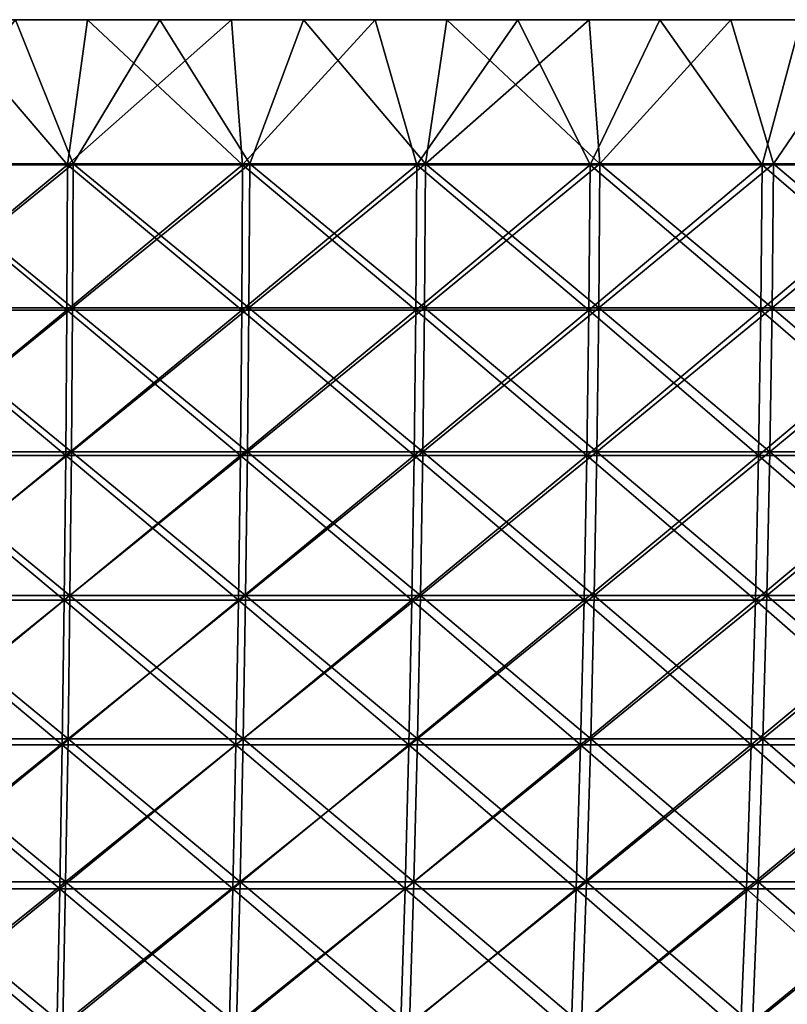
# Model space of a CAD drawing. Header units: millimetres. Extents: x -250 to 250, y 3898 to 4150.
# Tile 506 of 558: x 28 to 62, y 4107 to 4150. Entities that reach past the tile are written whole.
import ezdxf

# ---------------------------------------------------------------- set-up
doc = ezdxf.new("R2010")
doc.units = ezdxf.units.MM
doc.header["$LTSCALE"] = 5.599365
for name, color, linetype in [('1', 7, 'CONTINUOUS'), ('2', 7, 'CONTINUOUS'), ('3', 7, 'CONTINUOUS'), ('4', 7, 'CONTINUOUS'), ('5', 7, 'CONTINUOUS')]:
    doc.layers.add(name, color=color, linetype=linetype)

msp = doc.modelspace()

# ---------------------------------------------------------------- linework, layer by layer
at = {"layer": '1', "color": 251, "linetype": 'Continuous', "true_color": 0x504f50}
for points in [[(28.214, 4150, 248.403), (34.448, 4150, 247.615), (-28.214, 4150, 248.403), (28.214, 4150, 248.403)], [(-28.214, 4150, 248.403), (34.448, 4150, 247.615), (0, 4150, 248), (-28.214, 4150, 248.403)], [(0, 4150, 248), (34.448, 4150, 247.615), (6.283, 4150, 247.92), (0, 4150, 248)], [(6.283, 4150, 247.92), (34.448, 4150, 247.615), (12.561, 4150, 247.682), (6.283, 4150, 247.92)], [(12.561, 4150, 247.682), (34.448, 4150, 247.615), (18.832, 4150, 247.284), (12.561, 4150, 247.682)], [(34.448, 4150, -247.615), (28.214, 4150, -248.403), (12.561, 4150, -247.682), (34.448, 4150, -247.615)], [(18.831, 4150, -247.284), (34.448, 4150, -247.615), (12.561, 4150, -247.682), (18.831, 4150, -247.284)], [(25.089, 4150, -246.728), (34.448, 4150, -247.615), (18.831, 4150, -247.284), (25.089, 4150, -246.728)], [(34.448, 4150, 247.615), (40.659, 4150, 246.671), (18.832, 4150, 247.284), (34.448, 4150, 247.615)], [(18.832, 4150, 247.284), (40.659, 4150, 246.671), (25.09, 4150, 246.728), (18.832, 4150, 247.284)], [(40.659, 4150, -246.671), (34.448, 4150, -247.615), (25.089, 4150, -246.728), (40.659, 4150, -246.671)], [(31.332, 4150, -246.013), (40.659, 4150, -246.671), (25.089, 4150, -246.728), (31.332, 4150, -246.013)], [(25.09, 4150, 246.728), (40.659, 4150, 246.671), (31.332, 4150, 246.013), (25.09, 4150, 246.728)], [(40.659, 4150, 246.671), (46.845, 4150, 245.572), (31.332, 4150, 246.013), (40.659, 4150, 246.671)], [(31.332, 4150, 246.013), (46.845, 4150, 245.572), (37.554, 4150, 245.14), (31.332, 4150, 246.013)], [(46.845, 4150, -245.572), (40.659, 4150, -246.671), (31.332, 4150, -246.013), (46.845, 4150, -245.572)], [(37.554, 4150, -245.14), (46.845, 4150, -245.572), (31.332, 4150, -246.013), (37.554, 4150, -245.14)], [(46.845, 4150, 245.572), (53.002, 4150, 244.317), (37.554, 4150, 245.14), (46.845, 4150, 245.572)], [(37.554, 4150, 245.14), (53.002, 4150, 244.317), (43.753, 4150, 244.11), (37.554, 4150, 245.14)], [(53.002, 4150, -244.317), (46.845, 4150, -245.572), (37.554, 4150, -245.14), (53.002, 4150, -244.317)], [(43.752, 4150, -244.11), (53.002, 4150, -244.317), (37.554, 4150, -245.14), (43.752, 4150, -244.11)], [(49.922, 4150, -242.923), (53.002, 4150, -244.317), (43.752, 4150, -244.11), (49.922, 4150, -242.923)], [(53.002, 4150, 244.317), (59.125, 4150, 242.908), (43.753, 4150, 244.11), (53.002, 4150, 244.317)], [(43.753, 4150, 244.11), (59.125, 4150, 242.908), (49.923, 4150, 242.923), (43.753, 4150, 244.11)], [(59.125, 4150, -242.908), (53.002, 4150, -244.317), (49.922, 4150, -242.923), (59.125, 4150, -242.908)], [(56.06, 4150, -241.581), (59.125, 4150, -242.908), (49.922, 4150, -242.923), (56.06, 4150, -241.581)], [(49.923, 4150, 242.923), (59.125, 4150, 242.908), (56.06, 4150, 241.581), (49.923, 4150, 242.923)], [(59.125, 4150, 242.908), (65.21, 4150, 241.345), (56.06, 4150, 241.581), (59.125, 4150, 242.908)], [(56.06, 4150, 241.581), (65.21, 4150, 241.345), (62.162, 4150, 240.083), (56.06, 4150, 241.581)], [(65.21, 4150, -241.345), (59.125, 4150, -242.908), (56.06, 4150, -241.581), (65.21, 4150, -241.345)], [(62.162, 4150, -240.083), (65.21, 4150, -241.345), (56.06, 4150, -241.581), (62.162, 4150, -240.083)]]:
    msp.add_3dface(points, dxfattribs=at)
at = {"layer": '2', "color": 251, "linetype": 'Continuous', "true_color": 0x504f50}
for points in [[(28.214, 4150, -248.403), (30.713, 4143.772, -248.028), (23.06, 4143.772, -248.856), (28.214, 4150, -248.403)], [(28.214, 4150, -248.403), (34.448, 4150, -247.615), (30.713, 4143.772, -248.028), (28.214, 4150, -248.403)], [(34.448, 4150, -247.615), (38.336, 4143.772, -246.965), (30.713, 4143.772, -248.028), (34.448, 4150, -247.615)], [(34.448, 4150, -247.615), (40.659, 4150, -246.671), (38.336, 4143.772, -246.965), (34.448, 4150, -247.615)], [(40.659, 4150, -246.671), (45.923, 4143.772, -245.667), (38.336, 4143.772, -246.965), (40.659, 4150, -246.671)], [(40.659, 4150, -246.671), (46.845, 4150, -245.572), (45.923, 4143.772, -245.667), (40.659, 4150, -246.671)], [(46.845, 4150, -245.572), (53.002, 4150, -244.317), (45.923, 4143.772, -245.667), (46.845, 4150, -245.572)], [(53.002, 4150, -244.317), (53.467, 4143.772, -244.136), (45.923, 4143.772, -245.667), (53.002, 4150, -244.317)], [(53.002, 4150, -244.317), (59.125, 4150, -242.908), (53.467, 4143.772, -244.136), (53.002, 4150, -244.317)], [(59.125, 4150, -242.908), (60.96, 4143.772, -242.374), (53.467, 4143.772, -244.136), (59.125, 4150, -242.908)], [(59.125, 4150, -242.908), (65.21, 4150, -241.345), (60.96, 4143.772, -242.374), (59.125, 4150, -242.908)], [(65.21, 4150, -241.345), (68.395, 4143.772, -240.382), (60.96, 4143.772, -242.374), (65.21, 4150, -241.345)], [(30.684, 4137.541, -247.797), (23.038, 4137.541, -248.624), (30.713, 4143.772, -248.028), (30.684, 4137.541, -247.797)], [(30.713, 4143.772, -248.028), (23.038, 4137.541, -248.624), (23.06, 4143.772, -248.856), (30.713, 4143.772, -248.028)], [(38.3, 4137.541, -246.734), (30.684, 4137.541, -247.797), (38.336, 4143.772, -246.965), (38.3, 4137.541, -246.734)], [(38.336, 4143.772, -246.965), (30.684, 4137.541, -247.797), (30.713, 4143.772, -248.028), (38.336, 4143.772, -246.965)], [(45.88, 4137.541, -245.438), (38.3, 4137.541, -246.734), (45.923, 4143.772, -245.667), (45.88, 4137.541, -245.438)], [(45.923, 4143.772, -245.667), (38.3, 4137.541, -246.734), (38.336, 4143.772, -246.965), (45.923, 4143.772, -245.667)], [(53.417, 4137.541, -243.909), (45.88, 4137.541, -245.438), (53.467, 4143.772, -244.136), (53.417, 4137.541, -243.909)], [(53.467, 4143.772, -244.136), (45.88, 4137.541, -245.438), (45.923, 4143.772, -245.667), (53.467, 4143.772, -244.136)], [(60.903, 4137.541, -242.148), (53.417, 4137.541, -243.909), (60.96, 4143.772, -242.374), (60.903, 4137.541, -242.148)], [(60.96, 4143.772, -242.374), (53.417, 4137.541, -243.909), (53.467, 4143.772, -244.136), (60.96, 4143.772, -242.374)], [(68.331, 4137.541, -240.158), (60.903, 4137.541, -242.148), (68.395, 4143.772, -240.382), (68.331, 4137.541, -240.158)], [(68.395, 4143.772, -240.382), (60.903, 4137.541, -242.148), (60.96, 4143.772, -242.374), (68.395, 4143.772, -240.382)], [(30.636, 4131.318, -247.411), (23.003, 4131.318, -248.238), (30.684, 4137.541, -247.797), (30.636, 4131.318, -247.411)], [(30.684, 4137.541, -247.797), (23.003, 4131.318, -248.238), (23.038, 4137.541, -248.624), (30.684, 4137.541, -247.797)], [(38.241, 4131.318, -246.351), (30.636, 4131.318, -247.411), (38.3, 4137.541, -246.734), (38.241, 4131.318, -246.351)], [(38.3, 4137.541, -246.734), (30.636, 4131.318, -247.411), (30.684, 4137.541, -247.797), (38.3, 4137.541, -246.734)], [(45.809, 4131.318, -245.056), (38.241, 4131.318, -246.351), (45.88, 4137.541, -245.438), (45.809, 4131.318, -245.056)], [(45.88, 4137.541, -245.438), (38.241, 4131.318, -246.351), (38.3, 4137.541, -246.734), (45.88, 4137.541, -245.438)], [(53.334, 4131.318, -243.529), (45.809, 4131.318, -245.056), (53.417, 4137.541, -243.909), (53.334, 4131.318, -243.529)], [(53.417, 4137.541, -243.909), (45.809, 4131.318, -245.056), (45.88, 4137.541, -245.438), (53.417, 4137.541, -243.909)], [(60.808, 4131.318, -241.771), (53.334, 4131.318, -243.529), (60.903, 4137.541, -242.148), (60.808, 4131.318, -241.771)], [(60.903, 4137.541, -242.148), (53.334, 4131.318, -243.529), (53.417, 4137.541, -243.909), (60.903, 4137.541, -242.148)], [(68.224, 4131.318, -239.784), (60.808, 4131.318, -241.771), (68.331, 4137.541, -240.158), (68.224, 4131.318, -239.784)], [(68.331, 4137.541, -240.158), (60.808, 4131.318, -241.771), (60.903, 4137.541, -242.148), (68.331, 4137.541, -240.158)], [(30.569, 4125.107, -246.872), (22.952, 4125.107, -247.696), (30.636, 4131.318, -247.411), (30.569, 4125.107, -246.872)], [(30.636, 4131.318, -247.411), (22.952, 4125.107, -247.696), (23.003, 4131.318, -248.238), (30.636, 4131.318, -247.411)], [(38.157, 4125.107, -245.814), (30.569, 4125.107, -246.872), (38.241, 4131.318, -246.351), (38.157, 4125.107, -245.814)], [(38.241, 4131.318, -246.351), (30.569, 4125.107, -246.872), (30.636, 4131.318, -247.411), (38.241, 4131.318, -246.351)], [(45.709, 4125.107, -244.522), (38.157, 4125.107, -245.814), (45.809, 4131.318, -245.056), (45.709, 4125.107, -244.522)], [(45.809, 4131.318, -245.056), (38.157, 4125.107, -245.814), (38.241, 4131.318, -246.351), (45.809, 4131.318, -245.056)], [(53.217, 4125.107, -242.998), (45.709, 4125.107, -244.522), (53.334, 4131.318, -243.529), (53.217, 4125.107, -242.998)], [(53.334, 4131.318, -243.529), (45.709, 4125.107, -244.522), (45.809, 4131.318, -245.056), (53.334, 4131.318, -243.529)], [(60.675, 4125.107, -241.244), (53.217, 4125.107, -242.998), (60.808, 4131.318, -241.771), (60.675, 4125.107, -241.244)], [(60.808, 4131.318, -241.771), (53.217, 4125.107, -242.998), (53.334, 4131.318, -243.529), (60.808, 4131.318, -241.771)], [(68.076, 4125.107, -239.261), (60.675, 4125.107, -241.244), (68.224, 4131.318, -239.784), (68.076, 4125.107, -239.261)], [(68.224, 4131.318, -239.784), (60.675, 4125.107, -241.244), (60.808, 4131.318, -241.771), (68.224, 4131.318, -239.784)], [(30.484, 4118.911, -246.179), (22.888, 4118.911, -247.001), (30.569, 4125.107, -246.872), (30.484, 4118.911, -246.179)], [(30.569, 4125.107, -246.872), (22.888, 4118.911, -247.001), (22.952, 4125.107, -247.696), (30.569, 4125.107, -246.872)], [(38.05, 4118.911, -245.124), (30.484, 4118.911, -246.179), (38.157, 4125.107, -245.814), (38.05, 4118.911, -245.124)], [(38.157, 4125.107, -245.814), (30.484, 4118.911, -246.179), (30.569, 4125.107, -246.872), (38.157, 4125.107, -245.814)], [(45.581, 4118.911, -243.836), (38.05, 4118.911, -245.124), (45.709, 4125.107, -244.522), (45.581, 4118.911, -243.836)], [(45.709, 4125.107, -244.522), (38.05, 4118.911, -245.124), (38.157, 4125.107, -245.814), (45.709, 4125.107, -244.522)], [(53.068, 4118.911, -242.316), (45.581, 4118.911, -243.836), (53.217, 4125.107, -242.998), (53.068, 4118.911, -242.316)], [(53.217, 4125.107, -242.998), (45.581, 4118.911, -243.836), (45.709, 4125.107, -244.522), (53.217, 4125.107, -242.998)], [(60.505, 4118.911, -240.567), (53.068, 4118.911, -242.316), (60.675, 4125.107, -241.244), (60.505, 4118.911, -240.567)], [(60.675, 4125.107, -241.244), (53.068, 4118.911, -242.316), (53.217, 4125.107, -242.998), (60.675, 4125.107, -241.244)], [(67.885, 4118.911, -238.59), (60.505, 4118.911, -240.567), (68.076, 4125.107, -239.261), (67.885, 4118.911, -238.59)], [(68.076, 4125.107, -239.261), (60.505, 4118.911, -240.567), (60.675, 4125.107, -241.244), (68.076, 4125.107, -239.261)], [(30.379, 4112.734, -245.333), (22.809, 4112.734, -246.152), (30.484, 4118.911, -246.179), (30.379, 4112.734, -245.333)], [(30.484, 4118.911, -246.179), (22.809, 4112.734, -246.152), (22.888, 4118.911, -247.001), (30.484, 4118.911, -246.179)], [(37.919, 4112.734, -244.281), (30.379, 4112.734, -245.333), (38.05, 4118.911, -245.124), (37.919, 4112.734, -244.281)], [(38.05, 4118.911, -245.124), (30.379, 4112.734, -245.333), (30.484, 4118.911, -246.179), (38.05, 4118.911, -245.124)], [(45.424, 4112.734, -242.998), (37.919, 4112.734, -244.281), (45.581, 4118.911, -243.836), (45.424, 4112.734, -242.998)], [(45.581, 4118.911, -243.836), (37.919, 4112.734, -244.281), (38.05, 4118.911, -245.124), (45.581, 4118.911, -243.836)], [(52.886, 4112.734, -241.484), (45.424, 4112.734, -242.998), (53.068, 4118.911, -242.316), (52.886, 4112.734, -241.484)], [(53.068, 4118.911, -242.316), (45.424, 4112.734, -242.998), (45.581, 4118.911, -243.836), (53.068, 4118.911, -242.316)], [(60.297, 4112.734, -239.741), (52.886, 4112.734, -241.484), (60.505, 4118.911, -240.567), (60.297, 4112.734, -239.741)], [(60.505, 4118.911, -240.567), (52.886, 4112.734, -241.484), (53.068, 4118.911, -242.316), (60.505, 4118.911, -240.567)], [(67.651, 4112.734, -237.77), (60.297, 4112.734, -239.741), (67.885, 4118.911, -238.59), (67.651, 4112.734, -237.77)], [(67.885, 4118.911, -238.59), (60.297, 4112.734, -239.741), (60.505, 4118.911, -240.567), (67.885, 4118.911, -238.59)], [(30.255, 4106.581, -244.335), (22.717, 4106.581, -245.15), (30.379, 4112.734, -245.333), (30.255, 4106.581, -244.335)], [(30.379, 4112.734, -245.333), (22.717, 4106.581, -245.15), (22.809, 4112.734, -246.152), (30.379, 4112.734, -245.333)], [(37.765, 4106.581, -243.287), (30.255, 4106.581, -244.335), (37.919, 4112.734, -244.281), (37.765, 4106.581, -243.287)], [(37.919, 4112.734, -244.281), (30.255, 4106.581, -244.335), (30.379, 4112.734, -245.333), (37.919, 4112.734, -244.281)], [(45.239, 4106.581, -242.009), (37.765, 4106.581, -243.287), (45.424, 4112.734, -242.998), (45.239, 4106.581, -242.009)], [(45.424, 4112.734, -242.998), (37.765, 4106.581, -243.287), (37.919, 4112.734, -244.281), (45.424, 4112.734, -242.998)], [(52.67, 4106.581, -240.501), (45.239, 4106.581, -242.009), (52.886, 4112.734, -241.484), (52.67, 4106.581, -240.501)], [(52.886, 4112.734, -241.484), (45.239, 4106.581, -242.009), (45.424, 4112.734, -242.998), (52.886, 4112.734, -241.484)], [(60.052, 4106.581, -238.765), (52.67, 4106.581, -240.501), (60.297, 4112.734, -239.741), (60.052, 4106.581, -238.765)], [(60.297, 4112.734, -239.741), (52.67, 4106.581, -240.501), (52.886, 4112.734, -241.484), (60.297, 4112.734, -239.741)], [(67.376, 4106.581, -236.802), (60.052, 4106.581, -238.765), (67.651, 4112.734, -237.77), (67.376, 4106.581, -236.802)], [(67.651, 4112.734, -237.77), (60.052, 4106.581, -238.765), (60.297, 4112.734, -239.741), (67.651, 4112.734, -237.77)]]:
    msp.add_3dface(points, dxfattribs=at)
at = {"layer": '3', "color": 251, "linetype": 'Continuous', "true_color": 0x504f50}
for points in [[(28.214, 4150, 248.403), (23.06, 4143.772, 248.856), (30.713, 4143.772, 248.028), (28.214, 4150, 248.403)], [(34.448, 4150, 247.615), (28.214, 4150, 248.403), (30.713, 4143.772, 248.028), (34.448, 4150, 247.615)], [(34.448, 4150, 247.615), (30.713, 4143.772, 248.028), (38.336, 4143.772, 246.965), (34.448, 4150, 247.615)], [(40.659, 4150, 246.671), (34.448, 4150, 247.615), (38.336, 4143.772, 246.965), (40.659, 4150, 246.671)], [(40.659, 4150, 246.671), (38.336, 4143.772, 246.965), (45.923, 4143.772, 245.667), (40.659, 4150, 246.671)], [(46.845, 4150, 245.572), (40.659, 4150, 246.671), (45.923, 4143.772, 245.667), (46.845, 4150, 245.572)], [(46.845, 4150, 245.572), (45.923, 4143.772, 245.667), (53.467, 4143.772, 244.136), (46.845, 4150, 245.572)], [(53.002, 4150, 244.317), (46.845, 4150, 245.572), (53.467, 4143.772, 244.136), (53.002, 4150, 244.317)], [(59.125, 4150, 242.908), (53.002, 4150, 244.317), (53.467, 4143.772, 244.136), (59.125, 4150, 242.908)], [(59.125, 4150, 242.908), (53.467, 4143.772, 244.136), (60.96, 4143.772, 242.374), (59.125, 4150, 242.908)], [(65.21, 4150, 241.345), (59.125, 4150, 242.908), (60.96, 4143.772, 242.374), (65.21, 4150, 241.345)], [(65.21, 4150, 241.345), (60.96, 4143.772, 242.374), (68.395, 4143.772, 240.382), (65.21, 4150, 241.345)], [(23.038, 4137.541, 248.624), (30.684, 4137.541, 247.797), (23.06, 4143.772, 248.856), (23.038, 4137.541, 248.624)], [(23.06, 4143.772, 248.856), (30.684, 4137.541, 247.797), (30.713, 4143.772, 248.028), (23.06, 4143.772, 248.856)], [(30.684, 4137.541, 247.797), (38.3, 4137.541, 246.734), (30.713, 4143.772, 248.028), (30.684, 4137.541, 247.797)], [(30.713, 4143.772, 248.028), (38.3, 4137.541, 246.734), (38.336, 4143.772, 246.965), (30.713, 4143.772, 248.028)], [(38.3, 4137.541, 246.734), (45.88, 4137.541, 245.438), (38.336, 4143.772, 246.965), (38.3, 4137.541, 246.734)], [(38.336, 4143.772, 246.965), (45.88, 4137.541, 245.438), (45.923, 4143.772, 245.667), (38.336, 4143.772, 246.965)], [(45.88, 4137.541, 245.438), (53.417, 4137.541, 243.909), (45.923, 4143.772, 245.667), (45.88, 4137.541, 245.438)], [(45.923, 4143.772, 245.667), (53.417, 4137.541, 243.909), (53.467, 4143.772, 244.136), (45.923, 4143.772, 245.667)], [(53.417, 4137.541, 243.909), (60.903, 4137.541, 242.148), (53.467, 4143.772, 244.136), (53.417, 4137.541, 243.909)], [(53.467, 4143.772, 244.136), (60.903, 4137.541, 242.148), (60.96, 4143.772, 242.374), (53.467, 4143.772, 244.136)], [(60.903, 4137.541, 242.148), (68.331, 4137.541, 240.158), (60.96, 4143.772, 242.374), (60.903, 4137.541, 242.148)], [(60.96, 4143.772, 242.374), (68.331, 4137.541, 240.158), (68.395, 4143.772, 240.382), (60.96, 4143.772, 242.374)], [(23.003, 4131.318, 248.238), (30.636, 4131.318, 247.411), (23.038, 4137.541, 248.624), (23.003, 4131.318, 248.238)], [(23.038, 4137.541, 248.624), (30.636, 4131.318, 247.411), (30.684, 4137.541, 247.797), (23.038, 4137.541, 248.624)], [(30.636, 4131.318, 247.411), (38.241, 4131.318, 246.351), (30.684, 4137.541, 247.797), (30.636, 4131.318, 247.411)], [(30.684, 4137.541, 247.797), (38.241, 4131.318, 246.351), (38.3, 4137.541, 246.734), (30.684, 4137.541, 247.797)], [(38.241, 4131.318, 246.351), (45.809, 4131.318, 245.056), (38.3, 4137.541, 246.734), (38.241, 4131.318, 246.351)], [(38.3, 4137.541, 246.734), (45.809, 4131.318, 245.056), (45.88, 4137.541, 245.438), (38.3, 4137.541, 246.734)], [(45.809, 4131.318, 245.056), (53.334, 4131.318, 243.529), (45.88, 4137.541, 245.438), (45.809, 4131.318, 245.056)], [(45.88, 4137.541, 245.438), (53.334, 4131.318, 243.529), (53.417, 4137.541, 243.909), (45.88, 4137.541, 245.438)], [(53.334, 4131.318, 243.529), (60.808, 4131.318, 241.771), (53.417, 4137.541, 243.909), (53.334, 4131.318, 243.529)], [(53.417, 4137.541, 243.909), (60.808, 4131.318, 241.771), (60.903, 4137.541, 242.148), (53.417, 4137.541, 243.909)], [(60.808, 4131.318, 241.771), (68.224, 4131.318, 239.784), (60.903, 4137.541, 242.148), (60.808, 4131.318, 241.771)], [(60.903, 4137.541, 242.148), (68.224, 4131.318, 239.784), (68.331, 4137.541, 240.158), (60.903, 4137.541, 242.148)], [(22.952, 4125.107, 247.696), (30.569, 4125.107, 246.872), (23.003, 4131.318, 248.238), (22.952, 4125.107, 247.696)], [(23.003, 4131.318, 248.238), (30.569, 4125.107, 246.872), (30.636, 4131.318, 247.411), (23.003, 4131.318, 248.238)], [(30.569, 4125.107, 246.872), (38.157, 4125.107, 245.814), (30.636, 4131.318, 247.411), (30.569, 4125.107, 246.872)], [(30.636, 4131.318, 247.411), (38.157, 4125.107, 245.814), (38.241, 4131.318, 246.351), (30.636, 4131.318, 247.411)], [(38.157, 4125.107, 245.814), (45.709, 4125.107, 244.522), (38.241, 4131.318, 246.351), (38.157, 4125.107, 245.814)], [(38.241, 4131.318, 246.351), (45.709, 4125.107, 244.522), (45.809, 4131.318, 245.056), (38.241, 4131.318, 246.351)], [(45.709, 4125.107, 244.522), (53.217, 4125.107, 242.998), (45.809, 4131.318, 245.056), (45.709, 4125.107, 244.522)], [(45.809, 4131.318, 245.056), (53.217, 4125.107, 242.998), (53.334, 4131.318, 243.529), (45.809, 4131.318, 245.056)], [(53.217, 4125.107, 242.998), (60.675, 4125.107, 241.244), (53.334, 4131.318, 243.529), (53.217, 4125.107, 242.998)], [(53.334, 4131.318, 243.529), (60.675, 4125.107, 241.244), (60.808, 4131.318, 241.771), (53.334, 4131.318, 243.529)], [(60.675, 4125.107, 241.244), (68.076, 4125.107, 239.261), (60.808, 4131.318, 241.771), (60.675, 4125.107, 241.244)], [(60.808, 4131.318, 241.771), (68.076, 4125.107, 239.261), (68.224, 4131.318, 239.784), (60.808, 4131.318, 241.771)], [(22.888, 4118.911, 247.001), (30.484, 4118.911, 246.179), (22.952, 4125.107, 247.696), (22.888, 4118.911, 247.001)], [(22.952, 4125.107, 247.696), (30.484, 4118.911, 246.179), (30.569, 4125.107, 246.872), (22.952, 4125.107, 247.696)], [(30.484, 4118.911, 246.179), (38.05, 4118.911, 245.124), (30.569, 4125.107, 246.872), (30.484, 4118.911, 246.179)], [(30.569, 4125.107, 246.872), (38.05, 4118.911, 245.124), (38.157, 4125.107, 245.814), (30.569, 4125.107, 246.872)], [(38.05, 4118.911, 245.124), (45.581, 4118.911, 243.836), (38.157, 4125.107, 245.814), (38.05, 4118.911, 245.124)], [(38.157, 4125.107, 245.814), (45.581, 4118.911, 243.836), (45.709, 4125.107, 244.522), (38.157, 4125.107, 245.814)], [(45.581, 4118.911, 243.836), (53.068, 4118.911, 242.316), (45.709, 4125.107, 244.522), (45.581, 4118.911, 243.836)], [(45.709, 4125.107, 244.522), (53.068, 4118.911, 242.316), (53.217, 4125.107, 242.998), (45.709, 4125.107, 244.522)], [(53.068, 4118.911, 242.316), (60.505, 4118.911, 240.567), (53.217, 4125.107, 242.998), (53.068, 4118.911, 242.316)], [(53.217, 4125.107, 242.998), (60.505, 4118.911, 240.567), (60.675, 4125.107, 241.244), (53.217, 4125.107, 242.998)], [(60.505, 4118.911, 240.567), (67.885, 4118.911, 238.59), (60.675, 4125.107, 241.244), (60.505, 4118.911, 240.567)], [(60.675, 4125.107, 241.244), (67.885, 4118.911, 238.59), (68.076, 4125.107, 239.261), (60.675, 4125.107, 241.244)], [(22.809, 4112.734, 246.152), (30.379, 4112.734, 245.333), (22.888, 4118.911, 247.001), (22.809, 4112.734, 246.152)], [(22.888, 4118.911, 247.001), (30.379, 4112.734, 245.333), (30.484, 4118.911, 246.179), (22.888, 4118.911, 247.001)], [(30.379, 4112.734, 245.333), (37.919, 4112.734, 244.281), (30.484, 4118.911, 246.179), (30.379, 4112.734, 245.333)], [(30.484, 4118.911, 246.179), (37.919, 4112.734, 244.281), (38.05, 4118.911, 245.124), (30.484, 4118.911, 246.179)], [(37.919, 4112.734, 244.281), (45.424, 4112.734, 242.998), (38.05, 4118.911, 245.124), (37.919, 4112.734, 244.281)], [(38.05, 4118.911, 245.124), (45.424, 4112.734, 242.998), (45.581, 4118.911, 243.836), (38.05, 4118.911, 245.124)], [(45.424, 4112.734, 242.998), (52.886, 4112.734, 241.484), (45.581, 4118.911, 243.836), (45.424, 4112.734, 242.998)], [(45.581, 4118.911, 243.836), (52.886, 4112.734, 241.484), (53.068, 4118.911, 242.316), (45.581, 4118.911, 243.836)], [(52.886, 4112.734, 241.484), (60.297, 4112.734, 239.741), (53.068, 4118.911, 242.316), (52.886, 4112.734, 241.484)], [(53.068, 4118.911, 242.316), (60.297, 4112.734, 239.741), (60.505, 4118.911, 240.567), (53.068, 4118.911, 242.316)], [(60.297, 4112.734, 239.741), (67.651, 4112.734, 237.77), (60.505, 4118.911, 240.567), (60.297, 4112.734, 239.741)], [(60.505, 4118.911, 240.567), (67.651, 4112.734, 237.77), (67.885, 4118.911, 238.59), (60.505, 4118.911, 240.567)], [(22.717, 4106.581, 245.15), (30.255, 4106.581, 244.335), (22.809, 4112.734, 246.152), (22.717, 4106.581, 245.15)], [(22.809, 4112.734, 246.152), (30.255, 4106.581, 244.335), (30.379, 4112.734, 245.333), (22.809, 4112.734, 246.152)], [(30.255, 4106.581, 244.335), (37.765, 4106.581, 243.287), (30.379, 4112.734, 245.333), (30.255, 4106.581, 244.335)], [(30.379, 4112.734, 245.333), (37.765, 4106.581, 243.287), (37.919, 4112.734, 244.281), (30.379, 4112.734, 245.333)], [(37.765, 4106.581, 243.287), (45.239, 4106.581, 242.009), (37.919, 4112.734, 244.281), (37.765, 4106.581, 243.287)], [(37.919, 4112.734, 244.281), (45.239, 4106.581, 242.009), (45.424, 4112.734, 242.998), (37.919, 4112.734, 244.281)], [(45.239, 4106.581, 242.009), (52.67, 4106.581, 240.501), (45.424, 4112.734, 242.998), (45.239, 4106.581, 242.009)], [(45.424, 4112.734, 242.998), (52.67, 4106.581, 240.501), (52.886, 4112.734, 241.484), (45.424, 4112.734, 242.998)], [(52.67, 4106.581, 240.501), (60.052, 4106.581, 238.765), (52.886, 4112.734, 241.484), (52.67, 4106.581, 240.501)], [(52.886, 4112.734, 241.484), (60.052, 4106.581, 238.765), (60.297, 4112.734, 239.741), (52.886, 4112.734, 241.484)], [(60.052, 4106.581, 238.765), (67.376, 4106.581, 236.802), (60.297, 4112.734, 239.741), (60.052, 4106.581, 238.765)], [(60.297, 4112.734, 239.741), (67.376, 4106.581, 236.802), (67.651, 4112.734, 237.77), (60.297, 4112.734, 239.741)]]:
    msp.add_3dface(points, dxfattribs=at)
at = {"layer": '4', "color": 155, "linetype": 'Continuous', "true_color": 0x4a708c}
for points in [[(25.09, 4150, 246.728), (30.467, 4143.721, 246.041), (22.875, 4143.721, 246.863), (25.09, 4150, 246.728)], [(25.09, 4150, 246.728), (31.332, 4150, 246.013), (30.467, 4143.721, 246.041), (25.09, 4150, 246.728)], [(31.332, 4150, 246.013), (37.554, 4150, 245.14), (30.467, 4143.721, 246.041), (31.332, 4150, 246.013)], [(37.554, 4150, 245.14), (38.029, 4143.721, 244.986), (30.467, 4143.721, 246.041), (37.554, 4150, 245.14)], [(37.554, 4150, 245.14), (43.753, 4150, 244.11), (38.029, 4143.721, 244.986), (37.554, 4150, 245.14)], [(43.753, 4150, 244.11), (45.555, 4143.721, 243.699), (38.029, 4143.721, 244.986), (43.753, 4150, 244.11)], [(43.753, 4150, 244.11), (49.923, 4150, 242.923), (45.555, 4143.721, 243.699), (43.753, 4150, 244.11)], [(49.923, 4150, 242.923), (53.038, 4143.721, 242.181), (45.555, 4143.721, 243.699), (49.923, 4150, 242.923)], [(49.923, 4150, 242.923), (56.06, 4150, 241.581), (53.038, 4143.721, 242.181), (49.923, 4150, 242.923)], [(56.06, 4150, 241.581), (60.471, 4143.721, 240.433), (53.038, 4143.721, 242.181), (56.06, 4150, 241.581)], [(56.06, 4150, 241.581), (62.162, 4150, 240.083), (60.471, 4143.721, 240.433), (56.06, 4150, 241.581)], [(62.162, 4150, 240.083), (67.847, 4143.721, 238.456), (60.471, 4143.721, 240.433), (62.162, 4150, 240.083)], [(30.437, 4137.44, 245.804), (22.853, 4137.44, 246.625), (30.467, 4143.721, 246.041), (30.437, 4137.44, 245.804)], [(30.467, 4143.721, 246.041), (22.853, 4137.44, 246.625), (22.875, 4143.721, 246.863), (30.467, 4143.721, 246.041)], [(37.992, 4137.44, 244.751), (30.437, 4137.44, 245.804), (38.029, 4143.721, 244.986), (37.992, 4137.44, 244.751)], [(38.029, 4143.721, 244.986), (30.437, 4137.44, 245.804), (30.467, 4143.721, 246.041), (38.029, 4143.721, 244.986)], [(45.511, 4137.44, 243.464), (37.992, 4137.44, 244.751), (45.555, 4143.721, 243.699), (45.511, 4137.44, 243.464)], [(45.555, 4143.721, 243.699), (37.992, 4137.44, 244.751), (38.029, 4143.721, 244.986), (45.555, 4143.721, 243.699)], [(52.987, 4137.44, 241.947), (45.511, 4137.44, 243.464), (53.038, 4143.721, 242.181), (52.987, 4137.44, 241.947)], [(53.038, 4143.721, 242.181), (45.511, 4137.44, 243.464), (45.555, 4143.721, 243.699), (53.038, 4143.721, 242.181)], [(60.413, 4137.44, 240.201), (52.987, 4137.44, 241.947), (60.471, 4143.721, 240.433), (60.413, 4137.44, 240.201)], [(60.471, 4143.721, 240.433), (52.987, 4137.44, 241.947), (53.038, 4143.721, 242.181), (60.471, 4143.721, 240.433)], [(67.781, 4137.44, 238.227), (60.413, 4137.44, 240.201), (67.847, 4143.721, 238.456), (67.781, 4137.44, 238.227)], [(67.847, 4143.721, 238.456), (60.413, 4137.44, 240.201), (60.471, 4143.721, 240.433), (67.847, 4143.721, 238.456)], [(30.388, 4131.167, 245.41), (22.816, 4131.167, 246.229), (30.437, 4137.44, 245.804), (30.388, 4131.167, 245.41)], [(30.437, 4137.44, 245.804), (22.816, 4131.167, 246.229), (22.853, 4137.44, 246.625), (30.437, 4137.44, 245.804)], [(37.931, 4131.167, 244.357), (30.388, 4131.167, 245.41), (37.992, 4137.44, 244.751), (37.931, 4131.167, 244.357)], [(37.992, 4137.44, 244.751), (30.388, 4131.167, 245.41), (30.437, 4137.44, 245.804), (37.992, 4137.44, 244.751)], [(45.438, 4131.167, 243.073), (37.931, 4131.167, 244.357), (45.511, 4137.44, 243.464), (45.438, 4131.167, 243.073)], [(45.511, 4137.44, 243.464), (37.931, 4131.167, 244.357), (37.992, 4137.44, 244.751), (45.511, 4137.44, 243.464)], [(52.902, 4131.167, 241.559), (45.438, 4131.167, 243.073), (52.987, 4137.44, 241.947), (52.902, 4131.167, 241.559)], [(52.987, 4137.44, 241.947), (45.438, 4131.167, 243.073), (45.511, 4137.44, 243.464), (52.987, 4137.44, 241.947)], [(60.316, 4131.167, 239.815), (52.902, 4131.167, 241.559), (60.413, 4137.44, 240.201), (60.316, 4131.167, 239.815)], [(60.413, 4137.44, 240.201), (52.902, 4131.167, 241.559), (52.987, 4137.44, 241.947), (60.413, 4137.44, 240.201)], [(67.672, 4131.167, 237.844), (60.316, 4131.167, 239.815), (67.781, 4137.44, 238.227), (67.672, 4131.167, 237.844)], [(67.781, 4137.44, 238.227), (60.316, 4131.167, 239.815), (60.413, 4137.44, 240.201), (67.781, 4137.44, 238.227)], [(30.32, 4124.906, 244.857), (22.765, 4124.906, 245.675), (30.388, 4131.167, 245.41), (30.32, 4124.906, 244.857)], [(30.388, 4131.167, 245.41), (22.765, 4124.906, 245.675), (22.816, 4131.167, 246.229), (30.388, 4131.167, 245.41)], [(37.846, 4124.906, 243.807), (30.32, 4124.906, 244.857), (37.931, 4131.167, 244.357), (37.846, 4124.906, 243.807)], [(37.931, 4131.167, 244.357), (30.32, 4124.906, 244.857), (30.388, 4131.167, 245.41), (37.931, 4131.167, 244.357)], [(45.336, 4124.906, 242.526), (37.846, 4124.906, 243.807), (45.438, 4131.167, 243.073), (45.336, 4124.906, 242.526)], [(45.438, 4131.167, 243.073), (37.846, 4124.906, 243.807), (37.931, 4131.167, 244.357), (45.438, 4131.167, 243.073)], [(52.783, 4124.906, 241.015), (45.336, 4124.906, 242.526), (52.902, 4131.167, 241.559), (52.783, 4124.906, 241.015)], [(52.902, 4131.167, 241.559), (45.336, 4124.906, 242.526), (45.438, 4131.167, 243.073), (52.902, 4131.167, 241.559)], [(60.18, 4124.906, 239.275), (52.783, 4124.906, 241.015), (60.316, 4131.167, 239.815), (60.18, 4124.906, 239.275)], [(60.316, 4131.167, 239.815), (52.783, 4124.906, 241.015), (52.902, 4131.167, 241.559), (60.316, 4131.167, 239.815)], [(67.52, 4124.906, 237.308), (60.18, 4124.906, 239.275), (67.672, 4131.167, 237.844), (67.52, 4124.906, 237.308)], [(67.672, 4131.167, 237.844), (60.18, 4124.906, 239.275), (60.316, 4131.167, 239.815), (67.672, 4131.167, 237.844)], [(30.232, 4118.661, 244.147), (22.699, 4118.661, 244.962), (30.32, 4124.906, 244.857), (30.232, 4118.661, 244.147)], [(30.32, 4124.906, 244.857), (22.699, 4118.661, 244.962), (22.765, 4124.906, 245.675), (30.32, 4124.906, 244.857)], [(37.736, 4118.661, 243.1), (30.232, 4118.661, 244.147), (37.846, 4124.906, 243.807), (37.736, 4118.661, 243.1)], [(37.846, 4124.906, 243.807), (30.232, 4118.661, 244.147), (30.32, 4124.906, 244.857), (37.846, 4124.906, 243.807)], [(45.205, 4118.661, 241.823), (37.736, 4118.661, 243.1), (45.336, 4124.906, 242.526), (45.205, 4118.661, 241.823)], [(45.336, 4124.906, 242.526), (37.736, 4118.661, 243.1), (37.846, 4124.906, 243.807), (45.336, 4124.906, 242.526)], [(52.63, 4118.661, 240.316), (45.205, 4118.661, 241.823), (52.783, 4124.906, 241.015), (52.63, 4118.661, 240.316)], [(52.783, 4124.906, 241.015), (45.205, 4118.661, 241.823), (45.336, 4124.906, 242.526), (52.783, 4124.906, 241.015)], [(60.006, 4118.661, 238.582), (52.63, 4118.661, 240.316), (60.18, 4124.906, 239.275), (60.006, 4118.661, 238.582)], [(60.18, 4124.906, 239.275), (52.63, 4118.661, 240.316), (52.783, 4124.906, 241.015), (60.18, 4124.906, 239.275)], [(67.324, 4118.661, 236.621), (60.006, 4118.661, 238.582), (67.52, 4124.906, 237.308), (67.324, 4118.661, 236.621)], [(67.52, 4124.906, 237.308), (60.006, 4118.661, 238.582), (60.18, 4124.906, 239.275), (67.52, 4124.906, 237.308)], [(30.125, 4112.436, 243.281), (22.619, 4112.436, 244.093), (30.232, 4118.661, 244.147), (30.125, 4112.436, 243.281)], [(30.232, 4118.661, 244.147), (22.619, 4112.436, 244.093), (22.699, 4118.661, 244.962), (30.232, 4118.661, 244.147)], [(37.602, 4112.436, 242.238), (30.125, 4112.436, 243.281), (37.736, 4118.661, 243.1), (37.602, 4112.436, 242.238)], [(37.736, 4118.661, 243.1), (30.125, 4112.436, 243.281), (30.232, 4118.661, 244.147), (37.736, 4118.661, 243.1)], [(45.044, 4112.436, 240.965), (37.602, 4112.436, 242.238), (45.205, 4118.661, 241.823), (45.044, 4112.436, 240.965)], [(45.205, 4118.661, 241.823), (37.602, 4112.436, 242.238), (37.736, 4118.661, 243.1), (45.205, 4118.661, 241.823)], [(52.443, 4112.436, 239.463), (45.044, 4112.436, 240.965), (52.63, 4118.661, 240.316), (52.443, 4112.436, 239.463)], [(52.63, 4118.661, 240.316), (45.044, 4112.436, 240.965), (45.205, 4118.661, 241.823), (52.63, 4118.661, 240.316)], [(59.793, 4112.436, 237.735), (52.443, 4112.436, 239.463), (60.006, 4118.661, 238.582), (59.793, 4112.436, 237.735)], [(60.006, 4118.661, 238.582), (52.443, 4112.436, 239.463), (52.63, 4118.661, 240.316), (60.006, 4118.661, 238.582)], [(67.085, 4112.436, 235.781), (59.793, 4112.436, 237.735), (67.324, 4118.661, 236.621), (67.085, 4112.436, 235.781)], [(67.324, 4118.661, 236.621), (59.793, 4112.436, 237.735), (60.006, 4118.661, 238.582), (67.324, 4118.661, 236.621)], [(29.998, 4106.235, 242.258), (22.523, 4106.235, 243.067), (30.125, 4112.436, 243.281), (29.998, 4106.235, 242.258)], [(30.125, 4112.436, 243.281), (22.523, 4106.235, 243.067), (22.619, 4112.436, 244.093), (30.125, 4112.436, 243.281)], [(37.444, 4106.235, 241.219), (29.998, 4106.235, 242.258), (37.602, 4112.436, 242.238), (37.444, 4106.235, 241.219)], [(37.602, 4112.436, 242.238), (29.998, 4106.235, 242.258), (30.125, 4112.436, 243.281), (37.602, 4112.436, 242.238)], [(44.855, 4106.235, 239.951), (37.444, 4106.235, 241.219), (45.044, 4112.436, 240.965), (44.855, 4106.235, 239.951)], [(45.044, 4112.436, 240.965), (37.444, 4106.235, 241.219), (37.602, 4112.436, 242.238), (45.044, 4112.436, 240.965)], [(52.223, 4106.235, 238.456), (44.855, 4106.235, 239.951), (52.443, 4112.436, 239.463), (52.223, 4106.235, 238.456)], [(52.443, 4112.436, 239.463), (44.855, 4106.235, 239.951), (45.044, 4112.436, 240.965), (52.443, 4112.436, 239.463)], [(59.541, 4106.235, 236.735), (52.223, 4106.235, 238.456), (59.793, 4112.436, 237.735), (59.541, 4106.235, 236.735)], [(59.793, 4112.436, 237.735), (52.223, 4106.235, 238.456), (52.443, 4112.436, 239.463), (59.793, 4112.436, 237.735)], [(66.803, 4106.235, 234.789), (59.541, 4106.235, 236.735), (67.085, 4112.436, 235.781), (66.803, 4106.235, 234.789)], [(67.085, 4112.436, 235.781), (59.541, 4106.235, 236.735), (59.793, 4112.436, 237.735), (67.085, 4112.436, 235.781)]]:
    msp.add_3dface(points, dxfattribs=at)
at = {"layer": '5', "color": 155, "linetype": 'Continuous', "true_color": 0x4a708c}
for points in [[(25.089, 4150, -246.728), (22.875, 4143.721, -246.863), (30.467, 4143.721, -246.041), (25.089, 4150, -246.728)], [(31.332, 4150, -246.013), (25.089, 4150, -246.728), (30.467, 4143.721, -246.041), (31.332, 4150, -246.013)], [(31.332, 4150, -246.013), (30.467, 4143.721, -246.041), (38.029, 4143.721, -244.986), (31.332, 4150, -246.013)], [(37.554, 4150, -245.14), (31.332, 4150, -246.013), (38.029, 4143.721, -244.986), (37.554, 4150, -245.14)], [(43.752, 4150, -244.11), (37.554, 4150, -245.14), (38.029, 4143.721, -244.986), (43.752, 4150, -244.11)], [(43.752, 4150, -244.11), (38.029, 4143.721, -244.986), (45.555, 4143.721, -243.699), (43.752, 4150, -244.11)], [(49.922, 4150, -242.923), (43.752, 4150, -244.11), (45.555, 4143.721, -243.699), (49.922, 4150, -242.923)], [(49.922, 4150, -242.923), (45.555, 4143.721, -243.699), (53.038, 4143.721, -242.181), (49.922, 4150, -242.923)], [(56.06, 4150, -241.581), (49.922, 4150, -242.923), (53.038, 4143.721, -242.181), (56.06, 4150, -241.581)], [(56.06, 4150, -241.581), (53.038, 4143.721, -242.181), (60.471, 4143.721, -240.433), (56.06, 4150, -241.581)], [(62.162, 4150, -240.083), (56.06, 4150, -241.581), (60.471, 4143.721, -240.433), (62.162, 4150, -240.083)], [(62.162, 4150, -240.083), (60.471, 4143.721, -240.433), (67.847, 4143.721, -238.456), (62.162, 4150, -240.083)], [(22.853, 4137.44, -246.625), (30.437, 4137.44, -245.804), (22.875, 4143.721, -246.863), (22.853, 4137.44, -246.625)], [(22.875, 4143.721, -246.863), (30.437, 4137.44, -245.804), (30.467, 4143.721, -246.041), (22.875, 4143.721, -246.863)], [(30.437, 4137.44, -245.804), (37.992, 4137.44, -244.751), (30.467, 4143.721, -246.041), (30.437, 4137.44, -245.804)], [(30.467, 4143.721, -246.041), (37.992, 4137.44, -244.751), (38.029, 4143.721, -244.986), (30.467, 4143.721, -246.041)], [(37.992, 4137.44, -244.751), (45.511, 4137.44, -243.464), (38.029, 4143.721, -244.986), (37.992, 4137.44, -244.751)], [(38.029, 4143.721, -244.986), (45.511, 4137.44, -243.464), (45.555, 4143.721, -243.699), (38.029, 4143.721, -244.986)], [(45.511, 4137.44, -243.464), (52.987, 4137.44, -241.947), (45.555, 4143.721, -243.699), (45.511, 4137.44, -243.464)], [(45.555, 4143.721, -243.699), (52.987, 4137.44, -241.947), (53.038, 4143.721, -242.181), (45.555, 4143.721, -243.699)], [(52.987, 4137.44, -241.947), (60.413, 4137.44, -240.201), (53.038, 4143.721, -242.181), (52.987, 4137.44, -241.947)], [(53.038, 4143.721, -242.181), (60.413, 4137.44, -240.201), (60.471, 4143.721, -240.433), (53.038, 4143.721, -242.181)], [(60.413, 4137.44, -240.201), (67.781, 4137.44, -238.227), (60.471, 4143.721, -240.433), (60.413, 4137.44, -240.201)], [(60.471, 4143.721, -240.433), (67.781, 4137.44, -238.227), (67.847, 4143.721, -238.456), (60.471, 4143.721, -240.433)], [(22.816, 4131.167, -246.229), (30.388, 4131.167, -245.41), (22.853, 4137.44, -246.625), (22.816, 4131.167, -246.229)], [(22.853, 4137.44, -246.625), (30.388, 4131.167, -245.41), (30.437, 4137.44, -245.804), (22.853, 4137.44, -246.625)], [(30.388, 4131.167, -245.41), (37.931, 4131.167, -244.357), (30.437, 4137.44, -245.804), (30.388, 4131.167, -245.41)], [(30.437, 4137.44, -245.804), (37.931, 4131.167, -244.357), (37.992, 4137.44, -244.751), (30.437, 4137.44, -245.804)], [(37.931, 4131.167, -244.357), (45.438, 4131.167, -243.073), (37.992, 4137.44, -244.751), (37.931, 4131.167, -244.357)], [(37.992, 4137.44, -244.751), (45.438, 4131.167, -243.073), (45.511, 4137.44, -243.464), (37.992, 4137.44, -244.751)], [(45.438, 4131.167, -243.073), (52.902, 4131.167, -241.559), (45.511, 4137.44, -243.464), (45.438, 4131.167, -243.073)], [(45.511, 4137.44, -243.464), (52.902, 4131.167, -241.559), (52.987, 4137.44, -241.947), (45.511, 4137.44, -243.464)], [(52.902, 4131.167, -241.559), (60.316, 4131.167, -239.815), (52.987, 4137.44, -241.947), (52.902, 4131.167, -241.559)], [(52.987, 4137.44, -241.947), (60.316, 4131.167, -239.815), (60.413, 4137.44, -240.201), (52.987, 4137.44, -241.947)], [(60.316, 4131.167, -239.815), (67.672, 4131.167, -237.844), (60.413, 4137.44, -240.201), (60.316, 4131.167, -239.815)], [(60.413, 4137.44, -240.201), (67.672, 4131.167, -237.844), (67.781, 4137.44, -238.227), (60.413, 4137.44, -240.201)], [(22.765, 4124.906, -245.675), (30.32, 4124.906, -244.857), (22.816, 4131.167, -246.229), (22.765, 4124.906, -245.675)], [(22.816, 4131.167, -246.229), (30.32, 4124.906, -244.857), (30.388, 4131.167, -245.41), (22.816, 4131.167, -246.229)], [(30.32, 4124.906, -244.857), (37.846, 4124.906, -243.807), (30.388, 4131.167, -245.41), (30.32, 4124.906, -244.857)], [(30.388, 4131.167, -245.41), (37.846, 4124.906, -243.807), (37.931, 4131.167, -244.357), (30.388, 4131.167, -245.41)], [(37.846, 4124.906, -243.807), (45.336, 4124.906, -242.526), (37.931, 4131.167, -244.357), (37.846, 4124.906, -243.807)], [(37.931, 4131.167, -244.357), (45.336, 4124.906, -242.526), (45.438, 4131.167, -243.073), (37.931, 4131.167, -244.357)], [(45.336, 4124.906, -242.526), (52.783, 4124.906, -241.015), (45.438, 4131.167, -243.073), (45.336, 4124.906, -242.526)], [(45.438, 4131.167, -243.073), (52.783, 4124.906, -241.015), (52.902, 4131.167, -241.559), (45.438, 4131.167, -243.073)], [(52.783, 4124.906, -241.015), (60.18, 4124.906, -239.275), (52.902, 4131.167, -241.559), (52.783, 4124.906, -241.015)], [(52.902, 4131.167, -241.559), (60.18, 4124.906, -239.275), (60.316, 4131.167, -239.815), (52.902, 4131.167, -241.559)], [(60.18, 4124.906, -239.275), (67.52, 4124.906, -237.308), (60.316, 4131.167, -239.815), (60.18, 4124.906, -239.275)], [(60.316, 4131.167, -239.815), (67.52, 4124.906, -237.308), (67.672, 4131.167, -237.844), (60.316, 4131.167, -239.815)], [(22.699, 4118.661, -244.962), (30.232, 4118.661, -244.147), (22.765, 4124.906, -245.675), (22.699, 4118.661, -244.962)], [(22.765, 4124.906, -245.675), (30.232, 4118.661, -244.147), (30.32, 4124.906, -244.857), (22.765, 4124.906, -245.675)], [(30.232, 4118.661, -244.147), (37.736, 4118.661, -243.1), (30.32, 4124.906, -244.857), (30.232, 4118.661, -244.147)], [(30.32, 4124.906, -244.857), (37.736, 4118.661, -243.1), (37.846, 4124.906, -243.807), (30.32, 4124.906, -244.857)], [(37.736, 4118.661, -243.1), (45.205, 4118.661, -241.823), (37.846, 4124.906, -243.807), (37.736, 4118.661, -243.1)], [(37.846, 4124.906, -243.807), (45.205, 4118.661, -241.823), (45.336, 4124.906, -242.526), (37.846, 4124.906, -243.807)], [(45.205, 4118.661, -241.823), (52.63, 4118.661, -240.316), (45.336, 4124.906, -242.526), (45.205, 4118.661, -241.823)], [(45.336, 4124.906, -242.526), (52.63, 4118.661, -240.316), (52.783, 4124.906, -241.015), (45.336, 4124.906, -242.526)], [(52.63, 4118.661, -240.316), (60.006, 4118.661, -238.582), (52.783, 4124.906, -241.015), (52.63, 4118.661, -240.316)], [(52.783, 4124.906, -241.015), (60.006, 4118.661, -238.582), (60.18, 4124.906, -239.275), (52.783, 4124.906, -241.015)], [(60.006, 4118.661, -238.582), (67.324, 4118.661, -236.621), (60.18, 4124.906, -239.275), (60.006, 4118.661, -238.582)], [(60.18, 4124.906, -239.275), (67.324, 4118.661, -236.621), (67.52, 4124.906, -237.308), (60.18, 4124.906, -239.275)], [(22.619, 4112.436, -244.093), (30.125, 4112.436, -243.281), (22.699, 4118.661, -244.962), (22.619, 4112.436, -244.093)], [(22.699, 4118.661, -244.962), (30.125, 4112.436, -243.281), (30.232, 4118.661, -244.147), (22.699, 4118.661, -244.962)], [(30.125, 4112.436, -243.281), (37.602, 4112.436, -242.238), (30.232, 4118.661, -244.147), (30.125, 4112.436, -243.281)], [(30.232, 4118.661, -244.147), (37.602, 4112.436, -242.238), (37.736, 4118.661, -243.1), (30.232, 4118.661, -244.147)], [(37.602, 4112.436, -242.238), (45.044, 4112.436, -240.965), (37.736, 4118.661, -243.1), (37.602, 4112.436, -242.238)], [(37.736, 4118.661, -243.1), (45.044, 4112.436, -240.965), (45.205, 4118.661, -241.823), (37.736, 4118.661, -243.1)], [(45.044, 4112.436, -240.965), (52.443, 4112.436, -239.463), (45.205, 4118.661, -241.823), (45.044, 4112.436, -240.965)], [(45.205, 4118.661, -241.823), (52.443, 4112.436, -239.463), (52.63, 4118.661, -240.316), (45.205, 4118.661, -241.823)], [(52.443, 4112.436, -239.463), (59.793, 4112.436, -237.735), (52.63, 4118.661, -240.316), (52.443, 4112.436, -239.463)], [(52.63, 4118.661, -240.316), (59.793, 4112.436, -237.735), (60.006, 4118.661, -238.582), (52.63, 4118.661, -240.316)], [(59.793, 4112.436, -237.735), (67.085, 4112.436, -235.781), (60.006, 4118.661, -238.582), (59.793, 4112.436, -237.735)], [(60.006, 4118.661, -238.582), (67.085, 4112.436, -235.781), (67.324, 4118.661, -236.621), (60.006, 4118.661, -238.582)], [(22.523, 4106.235, -243.067), (29.998, 4106.235, -242.258), (22.619, 4112.436, -244.093), (22.523, 4106.235, -243.067)], [(22.619, 4112.436, -244.093), (29.998, 4106.235, -242.258), (30.125, 4112.436, -243.281), (22.619, 4112.436, -244.093)], [(29.998, 4106.235, -242.258), (37.444, 4106.235, -241.219), (30.125, 4112.436, -243.281), (29.998, 4106.235, -242.258)], [(30.125, 4112.436, -243.281), (37.444, 4106.235, -241.219), (37.602, 4112.436, -242.238), (30.125, 4112.436, -243.281)], [(37.444, 4106.235, -241.219), (44.855, 4106.235, -239.951), (37.602, 4112.436, -242.238), (37.444, 4106.235, -241.219)], [(37.602, 4112.436, -242.238), (44.855, 4106.235, -239.951), (45.044, 4112.436, -240.965), (37.602, 4112.436, -242.238)], [(44.855, 4106.235, -239.951), (52.223, 4106.235, -238.456), (45.044, 4112.436, -240.965), (44.855, 4106.235, -239.951)], [(45.044, 4112.436, -240.965), (52.223, 4106.235, -238.456), (52.443, 4112.436, -239.463), (45.044, 4112.436, -240.965)], [(52.223, 4106.235, -238.456), (59.541, 4106.235, -236.735), (52.443, 4112.436, -239.463), (52.223, 4106.235, -238.456)], [(52.443, 4112.436, -239.463), (59.541, 4106.235, -236.735), (59.793, 4112.436, -237.735), (52.443, 4112.436, -239.463)], [(59.541, 4106.235, -236.735), (66.803, 4106.235, -234.789), (59.793, 4112.436, -237.735), (59.541, 4106.235, -236.735)], [(59.793, 4112.436, -237.735), (66.803, 4106.235, -234.789), (67.085, 4112.436, -235.781), (59.793, 4112.436, -237.735)]]:
    msp.add_3dface(points, dxfattribs=at)

doc.saveas('drawing.dxf')
